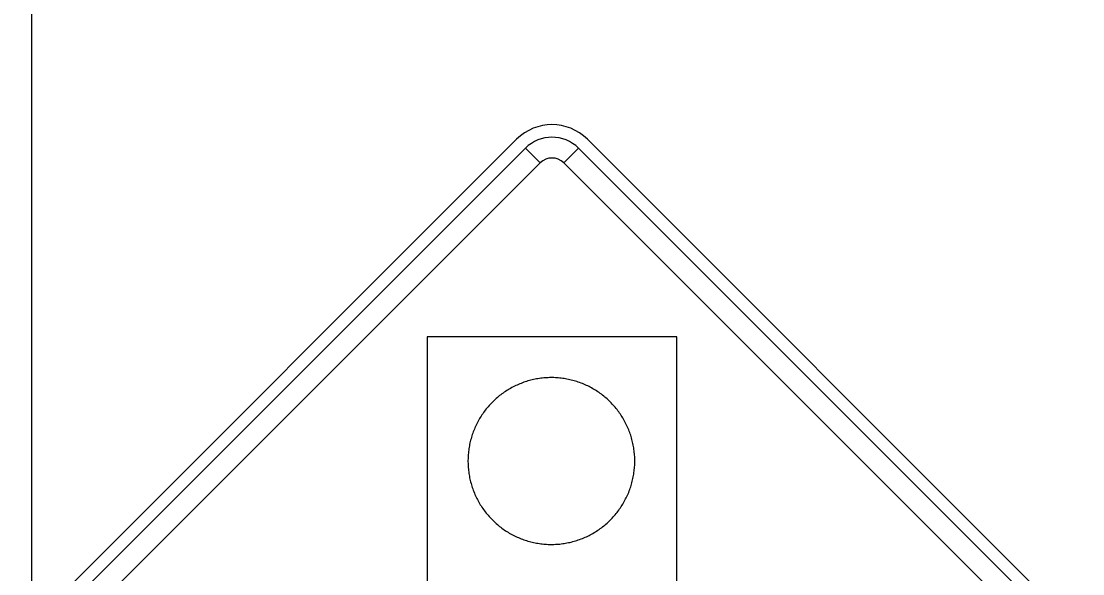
# Model space of a CAD drawing. Extents: x 1001568 to 1002149, y 1840825 to 1841423.
# Drawn here: x 1001890.612 to 1001894.589, y 1841056.874 to 1841058.944 of the extents above; entities that cross this region are included whole.
import ezdxf

# ---------------------------------------------------------------- set-up
doc = ezdxf.new("R2010")
doc.units = 0
doc.layers.add('R_No Plot', color=7, linetype='Continuous')
doc.layers.add('SIGNS', color=7, linetype='Continuous')

msp = doc.modelspace()

# ---------------------------------------------------------------- linework, layer by layer
at = {"layer": 'R_No Plot'}
msp.add_line((1001890.6501, 1841110.6666), (1001890.6501, 1841048.1274), dxfattribs=at)
at = {"layer": 'SIGNS'}
for p, q in [((1001892.4677, 1841058.5015), (1001890.6116, 1841056.6453)), ((1001894.5891, 1841056.6453), (1001892.7329, 1841058.5015)), ((1001892.5009, 1841058.4683), (1001892.5561, 1841058.4131)), ((1001892.6445, 1841058.4131), (1001892.6998, 1841058.4683))]:
    msp.add_line(p, q, dxfattribs=at)
for points in [[(1001892.5009, 1841058.4683), (1001890.6447, 1841056.6122), (1001890.7, 1841056.557), (1001892.5561, 1841058.4131), (1001892.5009, 1841058.4683), (1001892.5009, 1841058.4683)], [(1001894.5559, 1841056.6122), (1001892.6998, 1841058.4683), (1001892.6445, 1841058.4131), (1001894.5007, 1841056.557), (1001894.5559, 1841056.6122), (1001894.5559, 1841056.6122)], [(1001893.0686, 1841057.7614), (1001892.132, 1841057.7614), (1001892.132, 1841055.2641), (1001893.0686, 1841055.2641), (1001893.0686, 1841057.7614), (1001893.0686, 1841057.7614)]]:
    msp.add_lwpolyline(points, close=True, dxfattribs=at)
for points in [[(1001892.9105, 1841057.296), (1001892.9105, 1841057.3015), (1001892.9103, 1841057.3069), (1001892.9101, 1841057.3124), (1001892.9098, 1841057.3179), (1001892.9093, 1841057.3233), (1001892.9088, 1841057.3288), (1001892.9082, 1841057.3342), (1001892.9075, 1841057.3396), (1001892.9066, 1841057.345), (1001892.9057, 1841057.3504), (1001892.9047, 1841057.3558), (1001892.9036, 1841057.3612), (1001892.9025, 1841057.3665), (1001892.9012, 1841057.3718), (1001892.8998, 1841057.3771), (1001892.8983, 1841057.3824), (1001892.8968, 1841057.3876), (1001892.8951, 1841057.3928), (1001892.8934, 1841057.398), (1001892.8916, 1841057.4032), (1001892.8896, 1841057.4083), (1001892.8876, 1841057.4134), (1001892.8855, 1841057.4184), (1001892.8834, 1841057.4234), (1001892.8811, 1841057.4284), (1001892.8787, 1841057.4334), (1001892.8763, 1841057.4382), (1001892.8737, 1841057.4431), (1001892.8711, 1841057.4479), (1001892.8684, 1841057.4527), (1001892.8656, 1841057.4574), (1001892.8628, 1841057.462), (1001892.8598, 1841057.4666), (1001892.8568, 1841057.4712), (1001892.8537, 1841057.4757), (1001892.8505, 1841057.4801), (1001892.8473, 1841057.4845), (1001892.8439, 1841057.4889), (1001892.8405, 1841057.4931), (1001892.837, 1841057.4973), (1001892.8335, 1841057.5015), (1001892.8298, 1841057.5056), (1001892.8261, 1841057.5096), (1001892.8223, 1841057.5136), (1001892.8185, 1841057.5175), (1001892.8146, 1841057.5213), (1001892.8106, 1841057.525), (1001892.8066, 1841057.5287), (1001892.8025, 1841057.5323), (1001892.7983, 1841057.5359), (1001892.7941, 1841057.5394), (1001892.7898, 1841057.5427), (1001892.7854, 1841057.5461), (1001892.781, 1841057.5493), (1001892.7766, 1841057.5525), (1001892.7721, 1841057.5556), (1001892.7675, 1841057.5586), (1001892.7629, 1841057.5615), (1001892.7582, 1841057.5643), (1001892.7535, 1841057.5671), (1001892.7487, 1841057.5698), (1001892.7439, 1841057.5724), (1001892.739, 1841057.5749), (1001892.7341, 1841057.5773), (1001892.7292, 1841057.5796), (1001892.7242, 1841057.5819), (1001892.7192, 1841057.5841), (1001892.7141, 1841057.5861), (1001892.709, 1841057.5881), (1001892.7039, 1841057.59), (1001892.6987, 1841057.5918), (1001892.6935, 1841057.5936), (1001892.6883, 1841057.5952), (1001892.6831, 1841057.5967), (1001892.6778, 1841057.5982), (1001892.6725, 1841057.5995), (1001892.6672, 1841057.6008), (1001892.6618, 1841057.6019), (1001892.6565, 1841057.603), (1001892.6511, 1841057.604), (1001892.6457, 1841057.6049), (1001892.6403, 1841057.6056), (1001892.6348, 1841057.6063), (1001892.6294, 1841057.6069), (1001892.624, 1841057.6074), (1001892.6185, 1841057.6078), (1001892.6131, 1841057.6081), (1001892.6076, 1841057.6084), (1001892.6021, 1841057.6085), (1001892.5966, 1841057.6085), (1001892.5912, 1841057.6084), (1001892.5857, 1841057.6083), (1001892.5803, 1841057.608), (1001892.5748, 1841057.6076), (1001892.5693, 1841057.6072), (1001892.5639, 1841057.6066), (1001892.5585, 1841057.606), (1001892.5531, 1841057.6053), (1001892.5476, 1841057.6044), (1001892.5423, 1841057.6035)], [(1001892.5423, 1841057.6035), (1001892.5369, 1841057.6025), (1001892.5315, 1841057.6014), (1001892.5262, 1841057.6001), (1001892.5209, 1841057.5988), (1001892.5156, 1841057.5974), (1001892.5103, 1841057.596), (1001892.5051, 1841057.5944), (1001892.4999, 1841057.5927), (1001892.4947, 1841057.5909), (1001892.4896, 1841057.5891), (1001892.4845, 1841057.5871), (1001892.4794, 1841057.5851), (1001892.4743, 1841057.583), (1001892.4693, 1841057.5808), (1001892.4644, 1841057.5785), (1001892.4594, 1841057.5761), (1001892.4546, 1841057.5736), (1001892.4497, 1841057.5711), (1001892.4449, 1841057.5684), (1001892.4402, 1841057.5657), (1001892.4355, 1841057.5629), (1001892.4308, 1841057.56), (1001892.4263, 1841057.5571), (1001892.4217, 1841057.554), (1001892.4172, 1841057.5509), (1001892.4128, 1841057.5477), (1001892.4084, 1841057.5444), (1001892.4041, 1841057.5411), (1001892.3998, 1841057.5376), (1001892.3956, 1841057.5341), (1001892.3915, 1841057.5305), (1001892.3874, 1841057.5269), (1001892.3834, 1841057.5232), (1001892.3795, 1841057.5194), (1001892.3756, 1841057.5155), (1001892.3718, 1841057.5116), (1001892.3681, 1841057.5076), (1001892.3644, 1841057.5035), (1001892.3608, 1841057.4994), (1001892.3573, 1841057.4952), (1001892.3538, 1841057.491), (1001892.3504, 1841057.4867), (1001892.3471, 1841057.4823), (1001892.3439, 1841057.4779), (1001892.3408, 1841057.4734), (1001892.3377, 1841057.4689), (1001892.3347, 1841057.4643), (1001892.3318, 1841057.4597), (1001892.329, 1841057.455), (1001892.3263, 1841057.4503), (1001892.3236, 1841057.4455), (1001892.321, 1841057.4407), (1001892.3185, 1841057.4358), (1001892.3161, 1841057.4309), (1001892.3138, 1841057.4259), (1001892.3116, 1841057.4209), (1001892.3094, 1841057.4159), (1001892.3074, 1841057.4108), (1001892.3054, 1841057.4057), (1001892.3035, 1841057.4006), (1001892.3018, 1841057.3954), (1001892.3001, 1841057.3902), (1001892.2985, 1841057.385), (1001892.2969, 1841057.3797), (1001892.2955, 1841057.3745), (1001892.2942, 1841057.3692), (1001892.293, 1841057.3638), (1001892.2918, 1841057.3585), (1001892.2908, 1841057.3531), (1001892.2898, 1841057.3477), (1001892.289, 1841057.3423), (1001892.2882, 1841057.3369), (1001892.2875, 1841057.3315), (1001892.287, 1841057.326), (1001892.2865, 1841057.3206), (1001892.2861, 1841057.3151), (1001892.2858, 1841057.3097), (1001892.2856, 1841057.3042), (1001892.2855, 1841057.2987), (1001892.2855, 1841057.2933), (1001892.2856, 1841057.2878), (1001892.2858, 1841057.2823), (1001892.2861, 1841057.2769), (1001892.2865, 1841057.2714), (1001892.287, 1841057.266), (1001892.2875, 1841057.2605), (1001892.2882, 1841057.2551), (1001892.289, 1841057.2497), (1001892.2898, 1841057.2443), (1001892.2908, 1841057.2389), (1001892.2918, 1841057.2335), (1001892.293, 1841057.2282), (1001892.2942, 1841057.2229), (1001892.2955, 1841057.2176), (1001892.2969, 1841057.2123), (1001892.2985, 1841057.207), (1001892.3001, 1841057.2018), (1001892.3018, 1841057.1966), (1001892.3035, 1841057.1914), (1001892.3054, 1841057.1863)], [(1001892.7582, 1841057.0277), (1001892.7629, 1841057.0305), (1001892.7675, 1841057.0335), (1001892.7721, 1841057.0365), (1001892.7766, 1841057.0395), (1001892.781, 1841057.0427), (1001892.7854, 1841057.046), (1001892.7898, 1841057.0493), (1001892.7941, 1841057.0527), (1001892.7983, 1841057.0561), (1001892.8025, 1841057.0597), (1001892.8066, 1841057.0633), (1001892.8106, 1841057.067), (1001892.8146, 1841057.0707), (1001892.8185, 1841057.0746), (1001892.8223, 1841057.0784), (1001892.8261, 1841057.0824), (1001892.8298, 1841057.0864), (1001892.8335, 1841057.0905), (1001892.837, 1841057.0947), (1001892.8405, 1841057.0989), (1001892.8439, 1841057.1032), (1001892.8473, 1841057.1075), (1001892.8505, 1841057.1119), (1001892.8537, 1841057.1163), (1001892.8568, 1841057.1208), (1001892.8598, 1841057.1254), (1001892.8628, 1841057.13), (1001892.8656, 1841057.1347), (1001892.8684, 1841057.1394), (1001892.8711, 1841057.1441), (1001892.8737, 1841057.1489), (1001892.8763, 1841057.1538), (1001892.8787, 1841057.1587), (1001892.8811, 1841057.1636), (1001892.8834, 1841057.1686), (1001892.8855, 1841057.1736), (1001892.8876, 1841057.1786), (1001892.8896, 1841057.1837), (1001892.8916, 1841057.1888), (1001892.8934, 1841057.194), (1001892.8951, 1841057.1992), (1001892.8968, 1841057.2044), (1001892.8983, 1841057.2096), (1001892.8998, 1841057.2149), (1001892.9012, 1841057.2202), (1001892.9025, 1841057.2255), (1001892.9036, 1841057.2309), (1001892.9047, 1841057.2362), (1001892.9057, 1841057.2416), (1001892.9066, 1841057.247), (1001892.9075, 1841057.2524), (1001892.9082, 1841057.2578), (1001892.9088, 1841057.2633), (1001892.9093, 1841057.2687), (1001892.9098, 1841057.2741), (1001892.9101, 1841057.2796), (1001892.9103, 1841057.2851), (1001892.9105, 1841057.2905), (1001892.9105, 1841057.296), (1001892.9105, 1841057.296), (1001892.9105, 1841057.296)], [(1001892.3054, 1841057.1863), (1001892.3074, 1841057.1812), (1001892.3094, 1841057.1761), (1001892.3116, 1841057.1711), (1001892.3138, 1841057.1661), (1001892.3161, 1841057.1611), (1001892.3185, 1841057.1562), (1001892.321, 1841057.1513), (1001892.3236, 1841057.1465), (1001892.3263, 1841057.1417), (1001892.329, 1841057.137), (1001892.3318, 1841057.1323), (1001892.3347, 1841057.1277), (1001892.3377, 1841057.1231), (1001892.3408, 1841057.1186), (1001892.3439, 1841057.1141), (1001892.3471, 1841057.1097), (1001892.3504, 1841057.1053), (1001892.3538, 1841057.101), (1001892.3573, 1841057.0968), (1001892.3608, 1841057.0926), (1001892.3644, 1841057.0885), (1001892.3681, 1841057.0844), (1001892.3718, 1841057.0804), (1001892.3756, 1841057.0765), (1001892.3795, 1841057.0726), (1001892.3834, 1841057.0688), (1001892.3874, 1841057.0651), (1001892.3915, 1841057.0615), (1001892.3956, 1841057.0579), (1001892.3998, 1841057.0544), (1001892.4041, 1841057.051), (1001892.4084, 1841057.0476), (1001892.4128, 1841057.0443), (1001892.4172, 1841057.0411), (1001892.4217, 1841057.038), (1001892.4263, 1841057.0349), (1001892.4308, 1841057.032), (1001892.4355, 1841057.0291), (1001892.4402, 1841057.0263), (1001892.4449, 1841057.0236), (1001892.4497, 1841057.0209), (1001892.4546, 1841057.0184), (1001892.4594, 1841057.0159), (1001892.4644, 1841057.0135), (1001892.4693, 1841057.0112), (1001892.4743, 1841057.009), (1001892.4794, 1841057.0069), (1001892.4845, 1841057.0049), (1001892.4896, 1841057.0029), (1001892.4947, 1841057.0011), (1001892.4999, 1841056.9993), (1001892.5051, 1841056.9976), (1001892.5103, 1841056.9961), (1001892.5156, 1841056.9946), (1001892.5209, 1841056.9932), (1001892.5262, 1841056.9919), (1001892.5315, 1841056.9907), (1001892.5369, 1841056.9895), (1001892.5423, 1841056.9885), (1001892.5476, 1841056.9876), (1001892.5531, 1841056.9868), (1001892.5585, 1841056.986), (1001892.5639, 1841056.9854), (1001892.5693, 1841056.9848), (1001892.5748, 1841056.9844), (1001892.5803, 1841056.984), (1001892.5857, 1841056.9838), (1001892.5912, 1841056.9836), (1001892.5966, 1841056.9835), (1001892.6021, 1841056.9835), (1001892.6076, 1841056.9837), (1001892.6131, 1841056.9839), (1001892.6185, 1841056.9842), (1001892.624, 1841056.9846), (1001892.6294, 1841056.9851), (1001892.6348, 1841056.9857), (1001892.6403, 1841056.9864), (1001892.6457, 1841056.9872), (1001892.6511, 1841056.988), (1001892.6565, 1841056.989), (1001892.6618, 1841056.9901), (1001892.6672, 1841056.9913), (1001892.6725, 1841056.9925), (1001892.6778, 1841056.9939), (1001892.6831, 1841056.9953), (1001892.6883, 1841056.9968), (1001892.6935, 1841056.9985), (1001892.6987, 1841057.0002), (1001892.7039, 1841057.002), (1001892.709, 1841057.0039), (1001892.7141, 1841057.0059), (1001892.7192, 1841057.008), (1001892.7242, 1841057.0101), (1001892.7292, 1841057.0124), (1001892.7341, 1841057.0147), (1001892.739, 1841057.0171), (1001892.7439, 1841057.0196), (1001892.7487, 1841057.0222), (1001892.7535, 1841057.0249), (1001892.7582, 1841057.0277)]]:
    msp.add_lwpolyline(points, dxfattribs=at)
for radius in [0.1875, 0.1406, 0.0625]:
    msp.add_arc((1001892.6003, 1841058.3689), radius, 45, 134.9997, dxfattribs=at)

doc.saveas('drawing.dxf')
